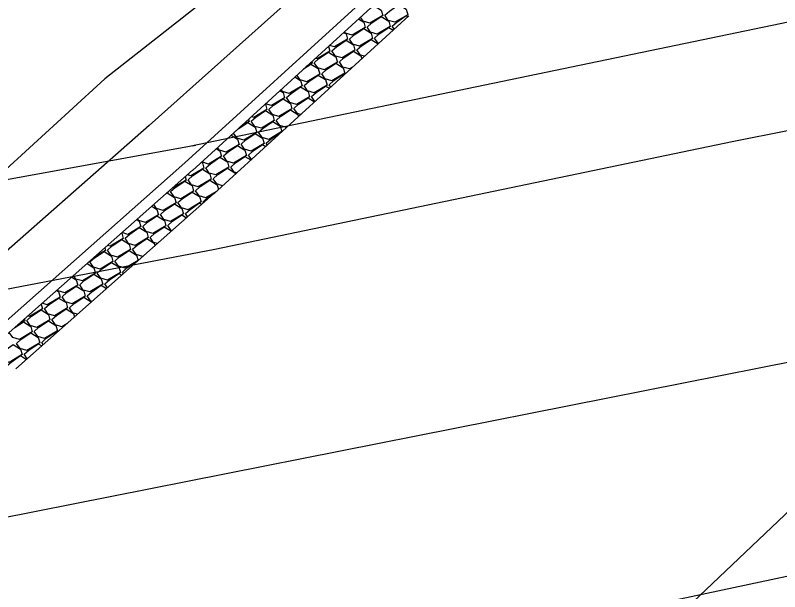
# Model space of a CAD drawing. Extents: x 2384780 to 2405432, y 547869 to 573706.
# Drawn here: x 2396967 to 2397111.7, y 558745.4 to 558854.6 of the extents above; entities that cross this region are included whole.
import ezdxf

# ---------------------------------------------------------------- set-up
doc = ezdxf.new("R2010")
doc.units = 0
for name, color, linetype in [('Old_Level_1', 7, 'Continuous'), ('Old_Level_19', 7, 'Continuous'), ('Old_Level_20', 7, 'Continuous'), ('Old_Level_48', 7, 'Continuous'), ('Prop Buffer Zone 1', 7, 'Continuous'), ('Prop Buffer Zone 2', 7, 'Continuous')]:
    doc.layers.add(name, color=color, linetype=linetype)

msp = doc.modelspace()

# ---------------------------------------------------------------- linework, layer by layer
at = {"layer": 'Old_Level_1'}
msp.add_line((2397399.72, 558845.66), (2396916, 558749.71), dxfattribs=at)
at = {"layer": 'Old_Level_19'}
msp.add_lwpolyline([(2397371.44, 559005.63), (2397367.7, 559002.08), (2397258.81, 558898.68), (2397123.9, 558770.56), (2397014.48, 558666.64), (2396983.03, 558636.86)], dxfattribs=at)
at = {"layer": 'Old_Level_20'}
for p, q in [((2397037.43, 558858.96), (2397000.49, 558825.24)), ((2397004.54, 558820.81), (2397041.47, 558854.53)), ((2397000.53, 558825.27), (2396963.07, 558792.11)), ((2396967.05, 558787.62), (2397004.51, 558820.78))]:
    msp.add_line(p, q, dxfattribs=at)
for points in [[(2397034.27, 558856.08), (2397034.88, 558856.49), (2397036.28, 558855.61), (2397036.56, 558854.6), (2397034.11, 558853.14), (2397032.85, 558853.51), (2397032.31, 558854.3)], [(2397036.93, 558854.65), (2397037.81, 558855.44), (2397039.62, 558856.66), (2397041.02, 558855.78), (2397041.3, 558854.76), (2397038.85, 558853.31), (2397037.59, 558853.68), (2397036.93, 558854.65)], [(2397033.59, 558852.4), (2397034.48, 558853.19), (2397036.28, 558854.41), (2397037.69, 558853.53), (2397037.97, 558852.51), (2397035.51, 558851.05), (2397034.25, 558851.43), (2397033.59, 558852.4)], [(2397038.34, 558852.57), (2397039.22, 558853.36), (2397041.02, 558854.58), (2397041.32, 558854.39)], [(2397031.96, 558853.98), (2397032.94, 558853.36), (2397033.22, 558852.35), (2397030.77, 558850.89), (2397029.51, 558851.26), (2397029.31, 558851.55)], [(2397029.14, 558851.4), (2397029.61, 558851.11), (2397029.89, 558850.1), (2397027.43, 558848.64), (2397026.44, 558848.93)], [(2397030.26, 558850.15), (2397031.14, 558850.94), (2397032.94, 558852.16), (2397034.35, 558851.28), (2397034.63, 558850.26), (2397032.18, 558848.8), (2397030.91, 558849.18), (2397030.26, 558850.15)], [(2397035, 558850.32), (2397035.88, 558851.11), (2397037.69, 558852.33), (2397038.5, 558851.82)], [(2397038.71, 558852.01), (2397038.34, 558852.57)], [(2397026.92, 558847.9), (2397027.8, 558848.69), (2397029.61, 558849.91), (2397031.01, 558849.03), (2397031.29, 558848.01), (2397028.84, 558846.55), (2397027.58, 558846.92), (2397026.92, 558847.9)], [(2397031.66, 558848.07), (2397032.55, 558848.86), (2397034.35, 558850.07), (2397035.68, 558849.24)], [(2397035.76, 558849.31), (2397035.66, 558849.34), (2397035, 558850.32)], [(2397026.29, 558848.8), (2397026.55, 558847.84), (2397024.1, 558846.39), (2397023.76, 558846.48)], [(2397023.58, 558845.65), (2397024.47, 558846.44), (2397026.27, 558847.66), (2397027.68, 558846.78), (2397027.96, 558845.76), (2397025.5, 558844.3), (2397024.24, 558844.67), (2397023.58, 558845.65)], [(2397028.33, 558845.82), (2397029.21, 558846.61), (2397031.01, 558847.82), (2397032.42, 558846.95), (2397032.57, 558846.4)], [(2397033.08, 558846.87), (2397032.32, 558847.09), (2397031.66, 558848.07)], [(2397021.56, 558844.48), (2397022.93, 558845.4), (2397024.34, 558844.53), (2397024.62, 558843.51), (2397022.16, 558842.05), (2397020.9, 558842.42), (2397020.3, 558843.32)], [(2397023.13, 558845.91), (2397023.21, 558845.59), (2397021.98, 558844.86)], [(2397024.99, 558843.56), (2397025.87, 558844.36), (2397027.68, 558845.57), (2397029.08, 558844.7), (2397029.36, 558843.68), (2397026.91, 558842.22), (2397025.65, 558842.59), (2397024.99, 558843.56)], [(2397030.84, 558844.82), (2397030.24, 558844.47), (2397028.98, 558844.84), (2397028.33, 558845.82)], [(2397019.9, 558842.96), (2397021, 558842.28), (2397021.28, 558841.26), (2397018.83, 558839.8), (2397017.57, 558840.17), (2397017.29, 558840.58)], [(2397021.65, 558841.31), (2397022.54, 558842.11), (2397024.34, 558843.32), (2397025.74, 558842.45), (2397026.02, 558841.43), (2397023.57, 558839.97), (2397022.31, 558840.34), (2397021.65, 558841.31)], [(2397026.39, 558841.48), (2397027.28, 558842.27), (2397029.08, 558843.49), (2397029.26, 558843.38)], [(2397018.32, 558839.06), (2397019.2, 558839.85), (2397021, 558841.07), (2397022.41, 558840.19), (2397022.69, 558839.18), (2397020.23, 558837.72), (2397018.97, 558838.09), (2397018.32, 558839.06)], [(2397023.06, 558839.23), (2397023.94, 558840.02), (2397025.74, 558841.24), (2397026.44, 558840.81)], [(2397026.69, 558841.04), (2397026.39, 558841.48)], [(2397017.08, 558840.39), (2397017.67, 558840.03), (2397017.94, 558839.01), (2397015.49, 558837.55), (2397014.34, 558837.89)], [(2397014.98, 558836.81), (2397015.86, 558837.6), (2397017.66, 558838.82), (2397019.07, 558837.94), (2397019.35, 558836.93), (2397016.9, 558835.47), (2397015.64, 558835.84), (2397014.98, 558836.81)], [(2397019.72, 558836.98), (2397020.6, 558837.77), (2397022.41, 558838.99), (2397023.62, 558838.23)], [(2397023.69, 558838.3), (2397023.06, 558839.23)], [(2397014.26, 558837.82), (2397014.33, 558837.78), (2397014.61, 558836.76), (2397012.15, 558835.3), (2397011.67, 558835.44)], [(2397016.38, 558834.73), (2397017.27, 558835.52), (2397019.07, 558836.74), (2397020.48, 558835.86), (2397020.58, 558835.46)], [(2397020.98, 558835.83), (2397020.38, 558836.01), (2397019.72, 558836.98)], [(2397011.64, 558834.56), (2397012.52, 558835.35), (2397014.33, 558836.57), (2397015.73, 558835.69), (2397016.01, 558834.68), (2397013.56, 558833.22), (2397012.3, 558833.59), (2397011.64, 558834.56)], [(2397008.3, 558832.31), (2397009.19, 558833.1), (2397010.99, 558834.32), (2397012.4, 558833.44), (2397012.68, 558832.42), (2397010.22, 558830.97), (2397008.96, 558831.34), (2397008.3, 558832.31)], [(2397011.14, 558834.97), (2397011.27, 558834.51), (2397009.46, 558833.43)], [(2397013.05, 558832.48), (2397013.93, 558833.27), (2397015.73, 558834.49), (2397017.14, 558833.61), (2397017.42, 558832.59), (2397014.96, 558831.13), (2397013.7, 558831.5), (2397013.05, 558832.48)], [(2397018.32, 558833.4), (2397018.3, 558833.38), (2397017.04, 558833.76), (2397016.38, 558834.73)], [(2397014.45, 558830.4), (2397015.33, 558831.19), (2397017.14, 558832.4), (2397017.2, 558832.37)], [(2397007.84, 558831.95), (2397009.06, 558831.19), (2397009.34, 558830.17), (2397006.89, 558828.71), (2397005.62, 558829.09), (2397005.27, 558829.61)], [(2397009.71, 558830.23), (2397010.59, 558831.02), (2397012.4, 558832.24), (2397013.8, 558831.36), (2397014.08, 558830.34), (2397011.63, 558828.88), (2397010.37, 558829.25), (2397009.71, 558830.23)], [(2397006.37, 558827.98), (2397007.26, 558828.77), (2397009.06, 558829.99), (2397010.46, 558829.11), (2397010.74, 558828.09), (2397008.29, 558826.63), (2397007.03, 558827), (2397006.37, 558827.98)], [(2397011.11, 558828.14), (2397012, 558828.94), (2397013.8, 558830.15), (2397014.38, 558829.79)], [(2397014.67, 558830.07), (2397014.45, 558830.4)], [(2397005.02, 558829.38), (2397005.72, 558828.94), (2397006, 558827.92), (2397003.55, 558826.46), (2397002.29, 558826.84), (2397002.27, 558826.86)], [(2397011.67, 558827.32), (2397011.11, 558828.14)], [(2397002.2, 558826.8), (2397002.39, 558826.69), (2397002.67, 558825.67), (2397000.21, 558824.21), (2396999.55, 558824.41)], [(2397003.04, 558825.73), (2397003.92, 558826.52), (2397005.72, 558827.73), (2397007.13, 558826.86), (2397007.41, 558825.84), (2397004.95, 558824.38), (2397003.69, 558824.75), (2397003.04, 558825.73)], [(2397007.78, 558825.89), (2397008.66, 558826.69), (2397010.46, 558827.9), (2397011.56, 558827.22)], [(2396999.7, 558823.48), (2397000.58, 558824.27), (2397002.39, 558825.48), (2397003.79, 558824.61), (2397004.07, 558823.59), (2397001.62, 558822.13), (2397000.36, 558822.5), (2396999.7, 558823.48)], [(2397004.44, 558823.64), (2397005.32, 558824.44), (2397007.13, 558825.65), (2397008.53, 558824.77), (2397008.6, 558824.52)], [(2397008.89, 558824.79), (2397008.43, 558824.92), (2397007.78, 558825.89)], [(2396999.15, 558824.06), (2396999.33, 558823.42), (2396996.87, 558821.96), (2396996.81, 558821.98)], [(2396996.36, 558821.22), (2396997.25, 558822.02), (2396999.05, 558823.23), (2397000.45, 558822.36), (2397000.73, 558821.34), (2396998.28, 558819.88), (2396997.02, 558820.25), (2396996.36, 558821.22)], [(2397001.1, 558821.39), (2397001.99, 558822.18), (2397003.79, 558823.4), (2397005.2, 558822.52), (2397005.44, 558821.63)], [(2397006.21, 558822.34), (2397005.1, 558822.67), (2397004.44, 558823.64)], [(2396995.58, 558820.9), (2396995.71, 558820.98), (2396997.12, 558820.11), (2396997.4, 558819.09), (2396994.94, 558817.63), (2396993.68, 558818), (2396993.17, 558818.76)], [(2396995.97, 558821.24), (2396995.99, 558821.17), (2396995.7, 558821)], [(2396997.77, 558819.14), (2396998.65, 558819.93), (2397000.45, 558821.15), (2397001.86, 558820.27), (2397002.14, 558819.26), (2396999.68, 558817.8), (2396998.42, 558818.17), (2396997.77, 558819.14)], [(2397004.97, 558821.21), (2397003.02, 558820.05), (2397001.76, 558820.42), (2397001.1, 558821.39)], [(2397002.51, 558819.31), (2397003.39, 558820.1), (2397004.81, 558821.06)], [(2397002.63, 558819.12), (2397002.51, 558819.31)], [(2396992.82, 558818.45), (2396993.78, 558817.85), (2396994.06, 558816.84), (2396991.61, 558815.38), (2396990.35, 558815.75), (2396990.13, 558816.07)], [(2396994.43, 558816.89), (2396995.31, 558817.68), (2396997.12, 558818.9), (2396998.52, 558818.02), (2396998.8, 558817), (2396996.35, 558815.55), (2396995.09, 558815.92), (2396994.43, 558816.89)], [(2396999.17, 558817.06), (2397000.06, 558817.85), (2397001.86, 558819.07), (2397002.28, 558818.81)], [(2396991.09, 558814.64), (2396991.98, 558815.43), (2396993.78, 558816.65), (2396995.19, 558815.77), (2396995.46, 558814.75), (2396993.01, 558813.3), (2396991.75, 558813.67), (2396991.09, 558814.64)], [(2396995.84, 558814.81), (2396996.72, 558815.6), (2396998.52, 558816.82), (2396999.41, 558816.27)], [(2396999.59, 558816.43), (2396999.17, 558817.06)], [(2396989.95, 558815.91), (2396990.44, 558815.6), (2396990.72, 558814.59), (2396988.27, 558813.13), (2396987.17, 558813.45)], [(2396987.76, 558812.39), (2396988.64, 558813.18), (2396990.44, 558814.4), (2396991.85, 558813.52), (2396992.13, 558812.5), (2396989.67, 558811.04), (2396988.41, 558811.42), (2396987.76, 558812.39)], [(2396992.5, 558812.56), (2396993.38, 558813.35), (2396995.18, 558814.57), (2396996.53, 558813.72)], [(2396996.62, 558813.8), (2396996.49, 558813.83), (2396995.84, 558814.81)], [(2396984.42, 558810.14), (2396985.3, 558810.93), (2396987.11, 558812.15), (2396988.51, 558811.27), (2396988.79, 558810.25), (2396986.34, 558808.79), (2396985.08, 558809.16), (2396984.42, 558810.14)], [(2396987.08, 558813.37), (2396987.11, 558813.35), (2396987.39, 558812.34), (2396984.93, 558810.88), (2396984.43, 558811.02)], [(2396989.16, 558810.31), (2396990.04, 558811.1), (2396991.85, 558812.31), (2396993.25, 558811.44), (2396993.39, 558810.94)], [(2396993.88, 558811.37), (2396993.16, 558811.58), (2396992.5, 558812.56)], [(2396981.08, 558807.89), (2396981.97, 558808.68), (2396983.77, 558809.9), (2396985.17, 558809.02), (2396985.45, 558808), (2396983, 558806.54), (2396981.74, 558806.91), (2396981.08, 558807.89)], [(2396983.92, 558810.57), (2396984.05, 558810.08), (2396981.99, 558808.86)], [(2396985.82, 558808.06), (2396986.71, 558808.85), (2396988.51, 558810.06), (2396989.92, 558809.19), (2396990.2, 558808.17), (2396987.74, 558806.71), (2396986.48, 558807.08), (2396985.82, 558808.06)], [(2396991.31, 558809.1), (2396991.08, 558808.96), (2396989.82, 558809.33), (2396989.16, 558810.31)], [(2396982.49, 558805.8), (2396983.37, 558806.6), (2396985.17, 558807.81), (2396986.58, 558806.94), (2396986.86, 558805.92), (2396984.41, 558804.46), (2396983.15, 558804.83), (2396982.49, 558805.8)], [(2396987.23, 558805.97), (2396988.11, 558806.76), (2396989.92, 558807.98), (2396989.99, 558807.93)], [(2396980.54, 558807.58), (2396981.84, 558806.77), (2396982.12, 558805.75), (2396979.66, 558804.29), (2396978.4, 558804.66), (2396977.97, 558805.3)], [(2396977.67, 558805.04), (2396978.5, 558804.52), (2396978.78, 558803.5), (2396976.33, 558802.04), (2396975.07, 558802.41), (2396974.93, 558802.61)], [(2396979.15, 558803.55), (2396980.03, 558804.35), (2396981.84, 558805.56), (2396983.24, 558804.69), (2396983.52, 558803.67), (2396981.07, 558802.21), (2396979.81, 558802.58), (2396979.15, 558803.55)], [(2396983.89, 558803.72), (2396984.78, 558804.51), (2396986.58, 558805.73), (2396987.12, 558805.39)], [(2396987.44, 558805.67), (2396987.23, 558805.97)], [(2396980.56, 558801.47), (2396981.44, 558802.26), (2396983.24, 558803.48), (2396984.25, 558802.85)], [(2396984.4, 558802.98), (2396983.89, 558803.72)], [(2396974.8, 558802.49), (2396975.16, 558802.27), (2396975.44, 558801.25), (2396972.99, 558799.79), (2396972.06, 558800.06)], [(2396975.81, 558801.3), (2396976.7, 558802.1), (2396978.5, 558803.31), (2396979.91, 558802.44), (2396980.19, 558801.42), (2396977.73, 558799.96), (2396976.47, 558800.33), (2396975.81, 558801.3)], [(2396972.48, 558799.05), (2396973.36, 558799.84), (2396975.16, 558801.06), (2396976.57, 558800.18), (2396976.85, 558799.17), (2396974.39, 558797.71), (2396973.13, 558798.08), (2396972.48, 558799.05)], [(2396977.22, 558799.22), (2396978.1, 558800.01), (2396979.91, 558801.23), (2396981.31, 558800.35), (2396981.33, 558800.27)], [(2396981.5, 558800.41), (2396981.21, 558800.5), (2396980.56, 558801.47)], [(2396971.86, 558799.89), (2396972.11, 558799), (2396969.65, 558797.54), (2396969.32, 558797.64)], [(2396978.76, 558797.99), (2396977.88, 558798.25), (2396977.22, 558799.22)], [(2396969.14, 558796.8), (2396970.02, 558797.59), (2396971.83, 558798.81), (2396973.23, 558797.93), (2396973.51, 558796.92), (2396971.06, 558795.46), (2396969.8, 558795.83), (2396969.14, 558796.8)], [(2396973.88, 558796.97), (2396974.77, 558797.76), (2396976.57, 558798.98), (2396977.97, 558798.1), (2396978.15, 558797.45)], [(2396966.84, 558795.45), (2396968.49, 558796.56), (2396969.9, 558795.68), (2396970.17, 558794.66), (2396967.72, 558793.21), (2396966.46, 558793.58), (2396965.81, 558794.54)], [(2396968.68, 558797.07), (2396968.77, 558796.75), (2396967.37, 558795.92)], [(2396970.55, 558794.72), (2396971.43, 558795.51), (2396973.23, 558796.73), (2396974.64, 558795.85), (2396974.92, 558794.83), (2396972.46, 558793.37), (2396971.2, 558793.74), (2396970.55, 558794.72)], [(2396976.69, 558796.16), (2396975.8, 558795.62), (2396974.54, 558796), (2396973.88, 558796.97)], [(2396967.21, 558792.47), (2396968.09, 558793.26), (2396969.9, 558794.48), (2396971.3, 558793.6), (2396971.58, 558792.58), (2396969.13, 558791.12), (2396967.87, 558791.49), (2396967.21, 558792.47)], [(2396971.95, 558792.64), (2396972.83, 558793.43), (2396974.64, 558794.64), (2396974.84, 558794.52)], [(2396963.87, 558790.22), (2396964.76, 558791.01), (2396966.56, 558792.23), (2396967.96, 558791.35), (2396968.24, 558790.33), (2396965.79, 558788.87), (2396964.53, 558789.24), (2396963.87, 558790.22)], [(2396968.61, 558790.39), (2396969.5, 558791.18), (2396971.3, 558792.39), (2396971.97, 558791.97)], [(2396972.24, 558792.21), (2396971.95, 558792.64)], [(2396969.2, 558789.52), (2396968.61, 558790.39)], [(2396965.28, 558788.13), (2396966.16, 558788.93), (2396967.96, 558790.14), (2396969.1, 558789.43)]]:
    msp.add_lwpolyline(points, dxfattribs=at)
at = {"layer": 'Old_Level_48'}
for p, q in [((2397023.36, 558873.67), (2396983.91, 558842.6)), ((2397023.36, 558873.67), (2396983.91, 558842.6)), ((2397029.6, 558867.11), (2396992.34, 558833.73)), ((2397029.6, 558867.11), (2396992.34, 558833.73)), ((2397036, 558860.37), (2396999.07, 558826.65)), ((2397036, 558860.37), (2396999.07, 558826.65)), ((2396983.91, 558842.6), (2396946.96, 558808.9)), ((2396983.91, 558842.6), (2396946.96, 558808.9)), ((2396992.34, 558833.73), (2396954.74, 558800.72)), ((2396992.34, 558833.73), (2396954.74, 558800.72)), ((2396999.07, 558826.65), (2396961.61, 558793.49)), ((2396999.07, 558826.65), (2396961.61, 558793.49))]:
    msp.add_line(p, q, dxfattribs=at)
at = {"layer": 'Prop Buffer Zone 1'}
msp.add_line((2396904.46, 558791.09), (2397004.72, 558810.34), dxfattribs=at)
for points in [[(2397004.72, 558810.34), (2397102.75, 558830.7), (2397145.94, 558839.34)], [(2397168.68, 558763.16), (2397138.37, 558753.68), (2397077.73, 558740.75), (2397024.17, 558730.95), (2396964.08, 558718.68), (2396902.63, 558706.61), (2396892.16, 558704.31)]]:
    msp.add_lwpolyline(points, dxfattribs=at)
at = {"layer": 'Prop Buffer Zone 2'}
for p, q in [((2397140.22, 558858.91), (2396999.95, 558829.79)), ((2396999.95, 558829.79), (2396940.28, 558818.9))]:
    msp.add_line(p, q, dxfattribs=at)
msp.add_lwpolyline([(2397000.53, 558829.91), (2397001.13, 558830.02)], dxfattribs=at)

doc.saveas('drawing.dxf')
